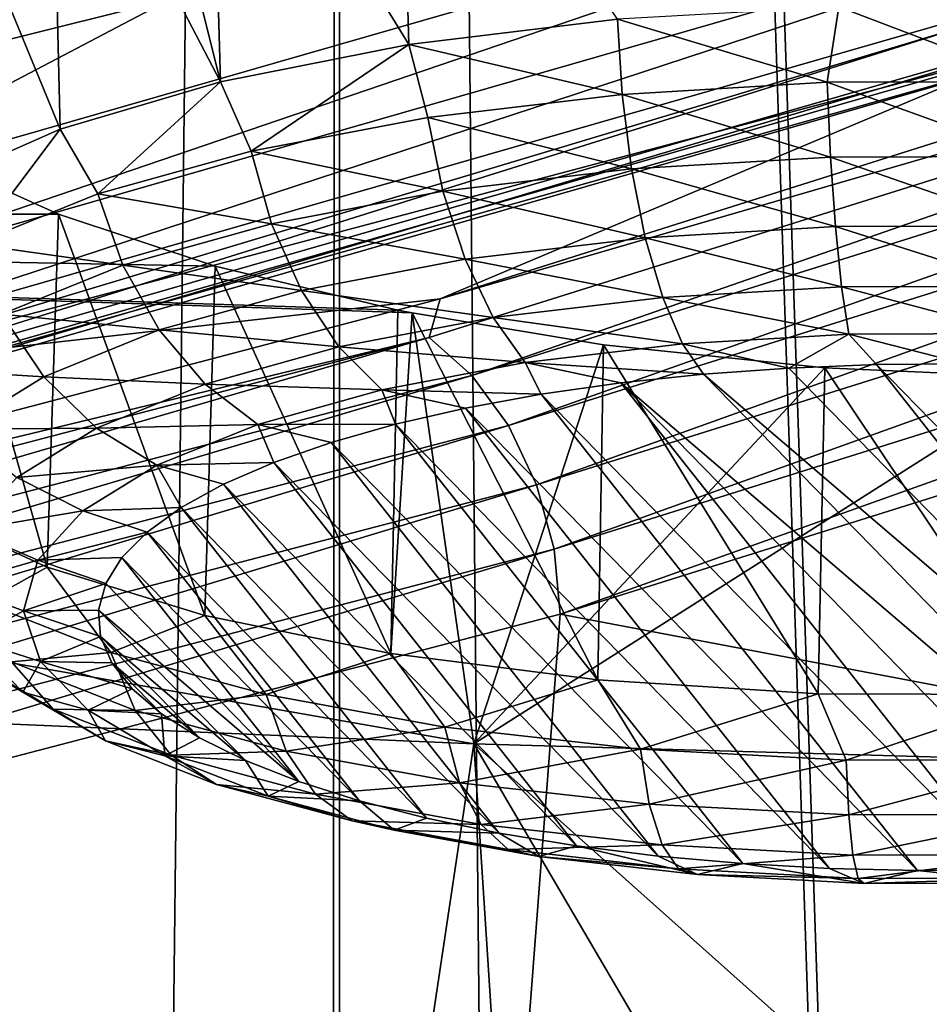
# Model space of a CAD drawing. Header units: millimetres. Extents: x -24 to 24, y 0 to 188.
# Tile 305 of 460: x 16.024 to 16.914, y 134.105 to 135.069. Entities that reach past the tile are written whole.
import ezdxf

# ---------------------------------------------------------------- set-up
doc = ezdxf.new("R2010")
doc.units = ezdxf.units.MM
doc.header["$LTSCALE"] = 58.620611
for name, color, linetype in [('168', 7, 'CONTINUOUS'), ('169', 7, 'CONTINUOUS'), ('201', 7, 'CONTINUOUS'), ('222', 7, 'CONTINUOUS'), ('223', 7, 'CONTINUOUS'), ('226', 7, 'CONTINUOUS'), ('279', 7, 'CONTINUOUS'), ('301', 7, 'CONTINUOUS'), ('302', 7, 'CONTINUOUS'), ('303', 7, 'CONTINUOUS'), ('304', 7, 'CONTINUOUS'), ('31', 7, 'CONTINUOUS')]:
    doc.layers.add(name, color=color, linetype=linetype)

msp = doc.modelspace()

# ---------------------------------------------------------------- linework, layer by layer
at = {"layer": '168', "color": 7, "linetype": 'CONTINUOUS'}
for points in [[(15.78467, 134.88597, 215.43988), (17.34064, 135.33332, 216.85869), (15.76004, 134.79432, 215.49833), (15.78467, 134.88597, 215.43988)], [(15.76004, 134.79432, 215.49833), (17.34064, 135.33332, 216.85869), (17.31359, 135.24097, 216.91492), (15.76004, 134.79432, 215.49833)], [(15.78467, 134.88597, 215.43988), (16.17161, 135.08939, 215.71924), (17.34064, 135.33332, 216.85869), (15.78467, 134.88597, 215.43988)], [(15.76004, 134.79432, 215.49833), (17.31359, 135.24097, 216.91492), (15.72073, 134.71812, 215.56954), (15.76004, 134.79432, 215.49833)], [(15.72073, 134.71812, 215.56954), (17.31359, 135.24097, 216.91492), (17.2704, 135.16366, 216.9826), (15.72073, 134.71812, 215.56954)], [(17.36953, 135.18929, 217.68435), (15.83429, 134.72767, 216.22025), (17.0688, 135.05551, 217.2188), (17.36953, 135.18929, 217.68435)], [(15.72073, 134.71812, 215.56954), (17.2704, 135.16366, 216.9826), (15.66868, 134.66116, 215.64997), (15.72073, 134.71812, 215.56954)], [(15.66868, 134.66116, 215.64997), (17.2704, 135.16366, 216.9826), (17.21322, 135.10522, 217.05835), (15.66868, 134.66116, 215.64997)], [(15.66868, 134.66116, 215.64997), (17.21322, 135.10522, 217.05835), (15.60648, 134.62626, 215.73562), (15.66868, 134.66116, 215.64997)], [(15.60648, 134.62626, 215.73562), (17.21322, 135.10522, 217.05835), (17.14488, 135.06856, 217.13841), (15.60648, 134.62626, 215.73562)], [(14.46584, 134.66345, 214.36834), (16.17161, 135.08939, 215.71924), (15.78467, 134.88597, 215.43988), (14.46584, 134.66345, 214.36834)], [(17.0688, 135.05551, 217.2188), (15.53722, 134.61517, 215.82223), (17.14488, 135.06856, 217.13841), (17.0688, 135.05551, 217.2188)], [(15.53722, 134.61517, 215.82223), (15.60648, 134.62626, 215.73562), (17.14488, 135.06856, 217.13841), (15.53722, 134.61517, 215.82223)], [(17.0688, 135.05551, 217.2188), (15.83429, 134.72767, 216.22025), (15.53722, 134.61517, 215.82223), (17.0688, 135.05551, 217.2188)]]:
    msp.add_3dface(points, dxfattribs=at)
at = {"layer": '169', "color": 7, "linetype": 'CONTINUOUS'}
for points in [[(16.17161, 135.08939, 215.71924), (14.46584, 134.66345, 214.36834), (16.16596, 144.18264, 212.72843), (16.17161, 135.08939, 215.71924)], [(16.16596, 144.18264, 212.72843), (14.46584, 134.66345, 214.36834), (15.75206, 143.5258, 212.55859), (16.16596, 144.18264, 212.72843)]]:
    msp.add_3dface(points, dxfattribs=at)
at = {"layer": '201', "color": 7, "linetype": 'CONTINUOUS'}
for points in [[(18.02222, 134.20806, 217.97898), (16.61245, 133.50903, 216.68402), (16.49541, 133.7319, 216.46878), (18.02222, 134.20806, 217.97898)], [(18.14969, 133.99646, 218.22988), (16.61245, 133.50903, 216.68402), (18.02222, 134.20806, 217.97898), (18.14969, 133.99646, 218.22988)]]:
    msp.add_3dface(points, dxfattribs=at)
at = {"layer": '222', "color": 7, "linetype": 'CONTINUOUS'}
for points in [[(18.07245, 134.96386, 217.80075), (18.02222, 134.20806, 217.97898), (16.55289, 134.48688, 216.28795), (18.07245, 134.96386, 217.80075)], [(16.55289, 134.48688, 216.28795), (16.49541, 133.7319, 216.46878), (14.89466, 134.05367, 214.91398), (16.55289, 134.48688, 216.28795)], [(18.02222, 134.20806, 217.97898), (16.49541, 133.7319, 216.46878), (16.55289, 134.48688, 216.28795), (18.02222, 134.20806, 217.97898)]]:
    msp.add_3dface(points, dxfattribs=at)
at = {"layer": '223', "color": 7, "linetype": 'CONTINUOUS'}
for points in [[(16.43563, 134.79559, 216.43569), (17.94279, 135.272, 217.94666), (17.93273, 135.23095, 217.84456), (16.43563, 134.79559, 216.43569)], [(16.42491, 134.75765, 216.34345), (16.43563, 134.79559, 216.43569), (17.93273, 135.23095, 217.84456), (16.42491, 134.75765, 216.34345)], [(16.42491, 134.75765, 216.34345), (17.93273, 135.23095, 217.84456), (16.46656, 134.72071, 216.30925), (16.42491, 134.75765, 216.34345)], [(16.46656, 134.72071, 216.30925), (17.93273, 135.23095, 217.84456), (17.97819, 135.19521, 217.81417), (16.46656, 134.72071, 216.30925)], [(16.46656, 134.72071, 216.30925), (17.97819, 135.19521, 217.81417), (16.50232, 134.67152, 216.28539), (16.46656, 134.72071, 216.30925)], [(16.50232, 134.67152, 216.28539), (17.97819, 135.19521, 217.81417), (18.01724, 135.14705, 217.79358), (16.50232, 134.67152, 216.28539)], [(16.50232, 134.67152, 216.28539), (18.01724, 135.14705, 217.79358), (16.52976, 134.61345, 216.27349), (16.50232, 134.67152, 216.28539)], [(16.52976, 134.61345, 216.27349), (18.01724, 135.14705, 217.79358), (18.0472, 135.08977, 217.78419), (16.52976, 134.61345, 216.27349)], [(16.54701, 134.55044, 216.27437), (16.52976, 134.61345, 216.27349), (18.0472, 135.08977, 217.78419), (16.54701, 134.55044, 216.27437)], [(18.06603, 135.02726, 217.78664), (16.54701, 134.55044, 216.27437), (18.0472, 135.08977, 217.78419), (18.06603, 135.02726, 217.78664)], [(18.06603, 135.02726, 217.78664), (16.55289, 134.48688, 216.28795), (16.54701, 134.55044, 216.27437), (18.06603, 135.02726, 217.78664)], [(18.07245, 134.96386, 217.80075), (16.55289, 134.48688, 216.28795), (18.06603, 135.02726, 217.78664), (18.07245, 134.96386, 217.80075)], [(14.78915, 134.36289, 215.06334), (16.43563, 134.79559, 216.43569), (16.42491, 134.75765, 216.34345), (14.78915, 134.36289, 215.06334)], [(14.77951, 134.32779, 214.9801), (14.78915, 134.36289, 215.06334), (16.42491, 134.75765, 216.34345), (14.77951, 134.32779, 214.9801)], [(14.77951, 134.32779, 214.9801), (16.42491, 134.75765, 216.34345), (14.81698, 134.28976, 214.94245), (14.77951, 134.32779, 214.9801)], [(14.81698, 134.28976, 214.94245), (16.42491, 134.75765, 216.34345), (16.46656, 134.72071, 216.30925), (14.81698, 134.28976, 214.94245)], [(14.81698, 134.28976, 214.94245), (16.46656, 134.72071, 216.30925), (14.84916, 134.23964, 214.91562), (14.81698, 134.28976, 214.94245)], [(14.84916, 134.23964, 214.91562), (16.46656, 134.72071, 216.30925), (16.50232, 134.67152, 216.28539), (14.84916, 134.23964, 214.91562)], [(14.84916, 134.23964, 214.91562), (16.50232, 134.67152, 216.28539), (14.87385, 134.18084, 214.90144), (14.84916, 134.23964, 214.91562)], [(14.87385, 134.18084, 214.90144), (16.50232, 134.67152, 216.28539), (16.52976, 134.61345, 216.27349), (14.87385, 134.18084, 214.90144)], [(14.88937, 134.11738, 214.90089), (14.87385, 134.18084, 214.90144), (16.52976, 134.61345, 216.27349), (14.88937, 134.11738, 214.90089)], [(16.54701, 134.55044, 216.27437), (14.88937, 134.11738, 214.90089), (16.52976, 134.61345, 216.27349), (16.54701, 134.55044, 216.27437)], [(16.54701, 134.55044, 216.27437), (14.89466, 134.05367, 214.91398), (14.88937, 134.11738, 214.90089), (16.54701, 134.55044, 216.27437)], [(16.55289, 134.48688, 216.28795), (14.89466, 134.05367, 214.91398), (16.54701, 134.55044, 216.27437), (16.55289, 134.48688, 216.28795)]]:
    msp.add_3dface(points, dxfattribs=at)
at = {"layer": '226', "color": 7, "linetype": 'CONTINUOUS'}
for points in [[(17.36953, 135.18929, 217.68435), (17.94279, 135.272, 217.94666), (16.43563, 134.79559, 216.43569), (17.36953, 135.18929, 217.68435)], [(15.83429, 134.72767, 216.22025), (17.36953, 135.18929, 217.68435), (16.43563, 134.79559, 216.43569), (15.83429, 134.72767, 216.22025)], [(15.83429, 134.72767, 216.22025), (16.43563, 134.79559, 216.43569), (14.78915, 134.36289, 215.06334), (15.83429, 134.72767, 216.22025)]]:
    msp.add_3dface(points, dxfattribs=at)
at = {"layer": '279', "color": 7, "linetype": 'CONTINUOUS'}
for points in [[(15.93731, 134.93479, 236.28815), (13.50599, 134.87854, 235.42188), (16.06192, 134.8784, 236.13069), (15.93731, 134.93479, 236.28815)], [(13.50599, 134.87854, 235.42188), (13.53828, 134.48505, 234.1739), (16.46859, 134.36003, 234.54771), (13.50599, 134.87854, 235.42188)], [(16.06192, 134.8784, 236.13069), (13.50599, 134.87854, 235.42188), (16.21528, 134.82777, 235.99723), (16.06192, 134.8784, 236.13069)], [(16.21528, 134.82777, 235.99723), (13.50599, 134.87854, 235.42188), (16.39419, 134.78459, 235.8917), (16.21528, 134.82777, 235.99723)], [(16.39419, 134.78459, 235.8917), (13.50599, 134.87854, 235.42188), (16.40809, 134.78179, 235.88523), (16.39419, 134.78459, 235.8917)], [(16.40809, 134.78179, 235.88523), (13.50599, 134.87854, 235.42188), (16.46859, 134.36003, 234.54771), (16.40809, 134.78179, 235.88523)], [(16.40809, 134.78179, 235.88523), (16.46859, 134.36003, 234.54771), (16.59535, 134.7506, 235.81818), (16.40809, 134.78179, 235.88523)], [(16.59535, 134.7506, 235.81818), (16.46859, 134.36003, 234.54771), (16.81211, 134.72794, 235.78155), (16.59535, 134.7506, 235.81818)], [(16.81211, 134.72794, 235.78155), (16.46859, 134.36003, 234.54771), (17.03343, 134.71831, 235.7849), (16.81211, 134.72794, 235.78155)], [(16.46859, 134.36003, 234.54771), (19.4, 134.27642, 234.57586), (17.03343, 134.71831, 235.7849), (16.46859, 134.36003, 234.54771)], [(13.53828, 134.48505, 234.1739), (13.44408, 134.09247, 232.92878), (16.40568, 133.93943, 233.21317), (13.53828, 134.48505, 234.1739)], [(16.46859, 134.36003, 234.54771), (13.53828, 134.48505, 234.1739), (16.40568, 133.93943, 233.21317), (16.46859, 134.36003, 234.54771)], [(16.46859, 134.36003, 234.54771), (16.40568, 133.93943, 233.21317), (16.49532, 133.94706, 233.25278), (16.46859, 134.36003, 234.54771)], [(19.4, 134.27642, 234.57586), (16.46859, 134.36003, 234.54771), (16.92602, 133.95152, 233.33677), (19.4, 134.27642, 234.57586)], [(16.92602, 133.95152, 233.33677), (16.46859, 134.36003, 234.54771), (16.70572, 133.95539, 233.31426), (16.92602, 133.95152, 233.33677)], [(16.70572, 133.95539, 233.31426), (16.46859, 134.36003, 234.54771), (16.49532, 133.94706, 233.25278), (16.70572, 133.95539, 233.31426)]]:
    msp.add_3dface(points, dxfattribs=at)
at = {"layer": '301', "color": 7, "linetype": 'CONTINUOUS'}
for points in [[(16.82569, 135.08164, 238.04803), (16.60921, 135.0693, 238.00887), (16.81432, 135.00764, 238.05391), (16.82569, 135.08164, 238.04803)], [(17.01887, 135.00815, 238.05555), (16.82569, 135.08164, 238.04803), (16.81432, 135.00764, 238.05391), (17.01887, 135.00815, 238.05555)], [(17.04602, 135.08105, 238.04615), (16.82569, 135.08164, 238.04803), (17.01887, 135.00815, 238.05555), (17.04602, 135.08105, 238.04615)], [(16.81432, 135.00764, 238.05391), (16.60921, 135.0693, 238.00887), (16.61358, 134.99583, 238.01646), (16.81432, 135.00764, 238.05391)], [(16.81432, 135.00764, 238.05391), (16.61358, 134.99583, 238.01646), (16.81762, 134.93449, 238.0428), (16.81432, 135.00764, 238.05391)], [(17.01887, 135.00815, 238.05555), (16.81432, 135.00764, 238.05391), (17.01612, 134.93499, 238.04439), (17.01887, 135.00815, 238.05555)], [(17.01612, 134.93499, 238.04439), (16.81432, 135.00764, 238.05391), (16.81762, 134.93449, 238.0428), (17.01612, 134.93499, 238.04439)], [(16.61358, 134.99583, 238.01646), (16.62281, 134.92303, 238.00645), (16.81762, 134.93449, 238.0428), (16.61358, 134.99583, 238.01646)], [(16.81762, 134.93449, 238.0428), (16.62281, 134.92303, 238.00645), (16.82246, 134.86636, 238.01416), (16.81762, 134.93449, 238.0428)], [(17.01612, 134.93499, 238.04439), (16.81762, 134.93449, 238.0428), (17.01209, 134.86684, 238.01568), (17.01612, 134.93499, 238.04439)], [(17.01209, 134.86684, 238.01568), (16.81762, 134.93449, 238.0428), (16.82246, 134.86636, 238.01416), (17.01209, 134.86684, 238.01568)], [(16.62281, 134.92303, 238.00645), (16.63634, 134.85541, 237.97944), (16.82246, 134.86636, 238.01416), (16.62281, 134.92303, 238.00645)], [(16.82246, 134.86636, 238.01416), (16.63634, 134.85541, 237.97944), (16.82853, 134.80739, 237.96976), (16.82246, 134.86636, 238.01416)], [(17.01209, 134.86684, 238.01568), (16.82246, 134.86636, 238.01416), (17.00703, 134.80784, 237.97119), (17.01209, 134.86684, 238.01568)], [(17.00703, 134.80784, 237.97119), (16.82246, 134.86636, 238.01416), (16.82853, 134.80739, 237.96976), (17.00703, 134.80784, 237.97119)], [(16.63634, 134.85541, 237.97944), (16.65335, 134.79709, 237.93708), (16.82853, 134.80739, 237.96976), (16.63634, 134.85541, 237.97944)], [(16.65335, 134.79709, 237.93708), (16.83548, 134.76119, 237.9123), (16.82853, 134.80739, 237.96976), (16.65335, 134.79709, 237.93708)], [(17.00123, 134.76161, 237.91363), (17.00703, 134.80784, 237.97119), (16.82853, 134.80739, 237.96976), (17.00123, 134.76161, 237.91363)], [(16.83548, 134.76119, 237.9123), (17.00123, 134.76161, 237.91363), (16.82853, 134.80739, 237.96976), (16.83548, 134.76119, 237.9123)], [(16.67281, 134.75162, 237.88195), (16.83548, 134.76119, 237.9123), (16.65335, 134.79709, 237.93708), (16.67281, 134.75162, 237.88195)], [(16.67281, 134.75162, 237.88195), (16.77699, 134.72787, 237.8367), (16.83548, 134.76119, 237.9123), (16.67281, 134.75162, 237.88195)], [(16.77699, 134.72787, 237.8367), (16.86262, 134.73121, 237.8473), (16.83548, 134.76119, 237.9123), (16.77699, 134.72787, 237.8367)], [(16.83548, 134.76119, 237.9123), (16.94903, 134.73184, 237.84931), (17.00123, 134.76161, 237.91363), (16.83548, 134.76119, 237.9123)], [(16.86262, 134.73121, 237.8473), (16.94903, 134.73184, 237.84931), (16.83548, 134.76119, 237.9123), (16.86262, 134.73121, 237.8473)], [(16.69341, 134.72189, 237.81774), (16.77699, 134.72787, 237.8367), (16.67281, 134.75162, 237.88195), (16.69341, 134.72189, 237.81774)]]:
    msp.add_3dface(points, dxfattribs=at)
at = {"layer": '302', "color": 7, "linetype": 'CONTINUOUS'}
for points in [[(17.23939, 134.25432, 236.33482), (16.86262, 134.73121, 237.8473), (16.77699, 134.72787, 237.8367), (17.23939, 134.25432, 236.33482)], [(17.31743, 134.26543, 236.37005), (16.94903, 134.73184, 237.84931), (16.86262, 134.73121, 237.8473), (17.31743, 134.26543, 236.37005)], [(17.23939, 134.25432, 236.33482), (17.31743, 134.26543, 236.37005), (16.86262, 134.73121, 237.8473), (17.23939, 134.25432, 236.33482)], [(17.15833, 134.24576, 236.30767), (16.69341, 134.72189, 237.81774), (16.61235, 134.71333, 237.79059), (17.15833, 134.24576, 236.30767)], [(17.23939, 134.25432, 236.33482), (16.77699, 134.72787, 237.8367), (16.69341, 134.72189, 237.81774), (17.23939, 134.25432, 236.33482)], [(17.15833, 134.24576, 236.30767), (17.23939, 134.25432, 236.33482), (16.69341, 134.72189, 237.81774), (17.15833, 134.24576, 236.30767)], [(16.53431, 134.70222, 237.75536), (16.98912, 134.23644, 236.27811), (16.61235, 134.71333, 237.79059), (16.53431, 134.70222, 237.75536)], [(17.07475, 134.23979, 236.28871), (17.15833, 134.24576, 236.30767), (16.61235, 134.71333, 237.79059), (17.07475, 134.23979, 236.28871)], [(16.98912, 134.23644, 236.27811), (17.07475, 134.23979, 236.28871), (16.61235, 134.71333, 237.79059), (16.98912, 134.23644, 236.27811)], [(16.46047, 134.6887, 237.71249), (16.90271, 134.23581, 236.2761), (16.53431, 134.70222, 237.75536), (16.46047, 134.6887, 237.71249)], [(16.90271, 134.23581, 236.2761), (16.98912, 134.23644, 236.27811), (16.53431, 134.70222, 237.75536), (16.90271, 134.23581, 236.2761)], [(16.3918, 134.67295, 237.66253), (16.81661, 134.2379, 236.28272), (16.46047, 134.6887, 237.71249), (16.3918, 134.67295, 237.66253)], [(16.81661, 134.2379, 236.28272), (16.90271, 134.23581, 236.2761), (16.46047, 134.6887, 237.71249), (16.81661, 134.2379, 236.28272)], [(16.32896, 134.65512, 237.60598), (16.73169, 134.24268, 236.2979), (16.3918, 134.67295, 237.66253), (16.32896, 134.65512, 237.60598)], [(16.73169, 134.24268, 236.2979), (16.81661, 134.2379, 236.28272), (16.3918, 134.67295, 237.66253), (16.73169, 134.24268, 236.2979)], [(16.27266, 134.63541, 237.54347), (16.64889, 134.25011, 236.32145), (16.32896, 134.65512, 237.60598), (16.27266, 134.63541, 237.54347)], [(16.64889, 134.25011, 236.32145), (16.73169, 134.24268, 236.2979), (16.32896, 134.65512, 237.60598), (16.64889, 134.25011, 236.32145)], [(16.22353, 134.61404, 237.47569), (16.56914, 134.2601, 236.35314), (16.27266, 134.63541, 237.54347), (16.22353, 134.61404, 237.47569)], [(16.56914, 134.2601, 236.35314), (16.64889, 134.25011, 236.32145), (16.27266, 134.63541, 237.54347), (16.56914, 134.2601, 236.35314)], [(16.1821, 134.59124, 237.40338), (16.49329, 134.27255, 236.39261), (16.22353, 134.61404, 237.47569), (16.1821, 134.59124, 237.40338)], [(16.49329, 134.27255, 236.39261), (16.56914, 134.2601, 236.35314), (16.22353, 134.61404, 237.47569), (16.49329, 134.27255, 236.39261)], [(16.14882, 134.56726, 237.32734), (16.42219, 134.28731, 236.43942), (16.1821, 134.59124, 237.40338), (16.14882, 134.56726, 237.32734)], [(16.42219, 134.28731, 236.43942), (16.49329, 134.27255, 236.39261), (16.1821, 134.59124, 237.40338), (16.42219, 134.28731, 236.43942)], [(16.12407, 134.54237, 237.24839), (16.35662, 134.30422, 236.49307), (16.14882, 134.56726, 237.32734), (16.12407, 134.54237, 237.24839)], [(16.35662, 134.30422, 236.49307), (16.42219, 134.28731, 236.43942), (16.14882, 134.56726, 237.32734), (16.35662, 134.30422, 236.49307)], [(16.1081, 134.51684, 237.1674), (16.29727, 134.32311, 236.55297), (16.12407, 134.54237, 237.24839), (16.1081, 134.51684, 237.1674)], [(16.29727, 134.32311, 236.55297), (16.35662, 134.30422, 236.49307), (16.12407, 134.54237, 237.24839), (16.29727, 134.32311, 236.55297)], [(16.10111, 134.49094, 237.08528), (16.29727, 134.32311, 236.55297), (16.1081, 134.51684, 237.1674), (16.10111, 134.49094, 237.08528)], [(16.24483, 134.34375, 236.61845), (16.29727, 134.32311, 236.55297), (16.10111, 134.49094, 237.08528), (16.24483, 134.34375, 236.61845)], [(16.10316, 134.46497, 237.0029), (16.24483, 134.34375, 236.61845), (16.10111, 134.49094, 237.08528), (16.10316, 134.46497, 237.0029)], [(16.19986, 134.36594, 236.68881), (16.24483, 134.34375, 236.61845), (16.10316, 134.46497, 237.0029), (16.19986, 134.36594, 236.68881)], [(16.11423, 134.4392, 236.92117), (16.19986, 134.36594, 236.68881), (16.10316, 134.46497, 237.0029), (16.11423, 134.4392, 236.92117)], [(16.16284, 134.38942, 236.76327), (16.19986, 134.36594, 236.68881), (16.11423, 134.4392, 236.92117), (16.16284, 134.38942, 236.76327)], [(16.13419, 134.41392, 236.841), (16.16284, 134.38942, 236.76327), (16.11423, 134.4392, 236.92117), (16.13419, 134.41392, 236.841)]]:
    msp.add_3dface(points, dxfattribs=at)
at = {"layer": '303', "color": 7, "linetype": 'CONTINUOUS'}
for points in [[(16.61358, 134.99583, 238.01646), (16.60921, 135.0693, 238.00887), (16.40491, 135.04449, 237.93019), (16.61358, 134.99583, 238.01646)], [(16.40491, 135.04449, 237.93019), (16.22062, 135.00817, 237.81501), (16.25046, 134.94031, 237.84037), (16.40491, 135.04449, 237.93019)], [(16.42346, 134.97313, 237.94446), (16.40491, 135.04449, 237.93019), (16.25046, 134.94031, 237.84037), (16.42346, 134.97313, 237.94446)], [(16.61358, 134.99583, 238.01646), (16.40491, 135.04449, 237.93019), (16.42346, 134.97313, 237.94446), (16.61358, 134.99583, 238.01646)], [(16.22062, 135.00817, 237.81501), (16.06344, 134.96174, 237.66776), (16.10046, 134.89849, 237.70773), (16.22062, 135.00817, 237.81501)], [(16.25046, 134.94031, 237.84037), (16.22062, 135.00817, 237.81501), (16.10046, 134.89849, 237.70773), (16.25046, 134.94031, 237.84037)], [(16.62281, 134.92303, 238.00645), (16.61358, 134.99583, 238.01646), (16.42346, 134.97313, 237.94446), (16.62281, 134.92303, 238.00645)], [(16.42346, 134.97313, 237.94446), (16.25046, 134.94031, 237.84037), (16.43831, 134.901, 237.93658), (16.42346, 134.97313, 237.94446)], [(16.62281, 134.92303, 238.00645), (16.42346, 134.97313, 237.94446), (16.43831, 134.901, 237.93658), (16.62281, 134.92303, 238.00645)], [(16.06344, 134.96174, 237.66776), (15.93939, 134.90698, 237.49408), (15.97856, 134.84909, 237.55107), (16.06344, 134.96174, 237.66776)], [(16.10046, 134.89849, 237.70773), (16.06344, 134.96174, 237.66776), (15.97856, 134.84909, 237.55107), (16.10046, 134.89849, 237.70773)], [(16.25046, 134.94031, 237.84037), (16.10046, 134.89849, 237.70773), (16.27042, 134.86915, 237.83556), (16.25046, 134.94031, 237.84037)], [(16.43831, 134.901, 237.93658), (16.25046, 134.94031, 237.84037), (16.27042, 134.86915, 237.83556), (16.43831, 134.901, 237.93658)], [(16.63634, 134.85541, 237.97944), (16.62281, 134.92303, 238.00645), (16.43831, 134.901, 237.93658), (16.63634, 134.85541, 237.97944)], [(16.10046, 134.89849, 237.70773), (15.97856, 134.84909, 237.55107), (16.12485, 134.82857, 237.70685), (16.10046, 134.89849, 237.70773)], [(16.27042, 134.86915, 237.83556), (16.10046, 134.89849, 237.70773), (16.12485, 134.82857, 237.70685), (16.27042, 134.86915, 237.83556)], [(16.43831, 134.901, 237.93658), (16.27042, 134.86915, 237.83556), (16.46009, 134.83436, 237.91269), (16.43831, 134.901, 237.93658)], [(16.63634, 134.85541, 237.97944), (16.43831, 134.901, 237.93658), (16.46009, 134.83436, 237.91269), (16.63634, 134.85541, 237.97944)], [(16.27042, 134.86915, 237.83556), (16.12485, 134.82857, 237.70685), (16.29969, 134.80394, 237.81619), (16.27042, 134.86915, 237.83556)], [(16.46009, 134.83436, 237.91269), (16.27042, 134.86915, 237.83556), (16.29969, 134.80394, 237.81619), (16.46009, 134.83436, 237.91269)], [(16.65335, 134.79709, 237.93708), (16.63634, 134.85541, 237.97944), (16.46009, 134.83436, 237.91269), (16.65335, 134.79709, 237.93708)], [(16.12485, 134.82857, 237.70685), (15.97856, 134.84909, 237.55107), (16.00656, 134.78063, 237.55482), (16.12485, 134.82857, 237.70685)], [(16.12485, 134.82857, 237.70685), (16.00656, 134.78063, 237.55482), (16.16062, 134.76516, 237.69322), (16.12485, 134.82857, 237.70685)], [(16.29969, 134.80394, 237.81619), (16.12485, 134.82857, 237.70685), (16.16062, 134.76516, 237.69322), (16.29969, 134.80394, 237.81619)], [(16.46009, 134.83436, 237.91269), (16.29969, 134.80394, 237.81619), (16.48746, 134.77728, 237.87425), (16.46009, 134.83436, 237.91269)], [(16.65335, 134.79709, 237.93708), (16.46009, 134.83436, 237.91269), (16.48746, 134.77728, 237.87425), (16.65335, 134.79709, 237.93708)], [(16.29969, 134.80394, 237.81619), (16.16062, 134.76516, 237.69322), (16.33649, 134.74864, 237.78342), (16.29969, 134.80394, 237.81619)], [(16.48746, 134.77728, 237.87425), (16.29969, 134.80394, 237.81619), (16.33649, 134.74864, 237.78342), (16.48746, 134.77728, 237.87425)], [(16.67281, 134.75162, 237.88195), (16.65335, 134.79709, 237.93708), (16.48746, 134.77728, 237.87425), (16.67281, 134.75162, 237.88195)], [(16.00656, 134.78063, 237.55482), (15.91957, 134.72697, 237.38464), (16.04761, 134.71937, 237.54798), (16.00656, 134.78063, 237.55482)], [(16.16062, 134.76516, 237.69322), (16.00656, 134.78063, 237.55482), (16.04761, 134.71937, 237.54798), (16.16062, 134.76516, 237.69322)], [(16.51875, 134.73323, 237.8236), (16.48746, 134.77728, 237.87425), (16.33649, 134.74864, 237.78342), (16.51875, 134.73323, 237.8236)], [(16.51875, 134.73323, 237.8236), (16.67281, 134.75162, 237.88195), (16.48746, 134.77728, 237.87425), (16.51875, 134.73323, 237.8236)], [(16.16062, 134.76516, 237.69322), (16.04761, 134.71937, 237.54798), (16.20559, 134.71215, 237.66768), (16.16062, 134.76516, 237.69322)], [(16.33649, 134.74864, 237.78342), (16.16062, 134.76516, 237.69322), (16.20559, 134.71215, 237.66768), (16.33649, 134.74864, 237.78342)], [(16.37856, 134.70663, 237.73926), (16.33649, 134.74864, 237.78342), (16.20559, 134.71215, 237.66768), (16.37856, 134.70663, 237.73926)], [(16.37856, 134.70663, 237.73926), (16.51875, 134.73323, 237.8236), (16.33649, 134.74864, 237.78342), (16.37856, 134.70663, 237.73926)], [(16.69341, 134.72189, 237.81774), (16.67281, 134.75162, 237.88195), (16.51875, 134.73323, 237.8236), (16.69341, 134.72189, 237.81774)], [(16.37856, 134.70663, 237.73926), (16.53431, 134.70222, 237.75536), (16.51875, 134.73323, 237.8236), (16.37856, 134.70663, 237.73926)], [(16.61235, 134.71333, 237.79059), (16.69341, 134.72189, 237.81774), (16.51875, 134.73323, 237.8236), (16.61235, 134.71333, 237.79059)], [(16.53431, 134.70222, 237.75536), (16.61235, 134.71333, 237.79059), (16.51875, 134.73323, 237.8236), (16.53431, 134.70222, 237.75536)], [(16.04761, 134.71937, 237.54798), (15.91957, 134.72697, 237.38464), (15.96451, 134.66811, 237.3854), (16.04761, 134.71937, 237.54798)], [(16.04761, 134.71937, 237.54798), (15.96451, 134.66811, 237.3854), (16.09922, 134.66904, 237.53097), (16.04761, 134.71937, 237.54798)], [(16.20559, 134.71215, 237.66768), (16.04761, 134.71937, 237.54798), (16.09922, 134.66904, 237.53097), (16.20559, 134.71215, 237.66768)], [(16.25701, 134.67274, 237.63178), (16.20559, 134.71215, 237.66768), (16.09922, 134.66904, 237.53097), (16.25701, 134.67274, 237.63178)], [(16.25701, 134.67274, 237.63178), (16.37856, 134.70663, 237.73926), (16.20559, 134.71215, 237.66768), (16.25701, 134.67274, 237.63178)], [(16.25701, 134.67274, 237.63178), (16.3918, 134.67295, 237.66253), (16.37856, 134.70663, 237.73926), (16.25701, 134.67274, 237.63178)], [(16.3918, 134.67295, 237.66253), (16.46047, 134.6887, 237.71249), (16.37856, 134.70663, 237.73926), (16.3918, 134.67295, 237.66253)], [(16.46047, 134.6887, 237.71249), (16.53431, 134.70222, 237.75536), (16.37856, 134.70663, 237.73926), (16.46047, 134.6887, 237.71249)], [(16.15823, 134.63272, 237.50482), (16.25701, 134.67274, 237.63178), (16.09922, 134.66904, 237.53097), (16.15823, 134.63272, 237.50482)], [(16.15823, 134.63272, 237.50482), (16.27266, 134.63541, 237.54347), (16.25701, 134.67274, 237.63178), (16.15823, 134.63272, 237.50482)], [(16.32896, 134.65512, 237.60598), (16.3918, 134.67295, 237.66253), (16.25701, 134.67274, 237.63178), (16.32896, 134.65512, 237.60598)], [(16.27266, 134.63541, 237.54347), (16.32896, 134.65512, 237.60598), (16.25701, 134.67274, 237.63178), (16.27266, 134.63541, 237.54347)], [(16.09922, 134.66904, 237.53097), (15.96451, 134.66811, 237.3854), (16.021, 134.62079, 237.37794), (16.09922, 134.66904, 237.53097)], [(16.15823, 134.63272, 237.50482), (16.09922, 134.66904, 237.53097), (16.021, 134.62079, 237.37794), (16.15823, 134.63272, 237.50482)], [(16.08559, 134.58791, 237.36273), (16.15823, 134.63272, 237.50482), (16.021, 134.62079, 237.37794), (16.08559, 134.58791, 237.36273)], [(16.08559, 134.58791, 237.36273), (16.1821, 134.59124, 237.40338), (16.15823, 134.63272, 237.50482), (16.08559, 134.58791, 237.36273)], [(16.22353, 134.61404, 237.47569), (16.27266, 134.63541, 237.54347), (16.15823, 134.63272, 237.50482), (16.22353, 134.61404, 237.47569)], [(16.1821, 134.59124, 237.40338), (16.22353, 134.61404, 237.47569), (16.15823, 134.63272, 237.50482), (16.1821, 134.59124, 237.40338)], [(16.08559, 134.58791, 237.36273), (16.021, 134.62079, 237.37794), (15.9736, 134.56905, 237.21382), (16.08559, 134.58791, 237.36273)], [(15.92994, 134.58835, 236.48351), (16.05071, 134.53293, 236.30775), (15.98836, 134.49816, 236.43805), (15.92994, 134.58835, 236.48351)], [(16.04157, 134.53986, 237.21032), (16.08559, 134.58791, 237.36273), (15.9736, 134.56905, 237.21382), (16.04157, 134.53986, 237.21032)], [(16.04157, 134.53986, 237.21032), (16.14882, 134.56726, 237.32734), (16.08559, 134.58791, 237.36273), (16.04157, 134.53986, 237.21032)], [(16.14882, 134.56726, 237.32734), (16.1821, 134.59124, 237.40338), (16.08559, 134.58791, 237.36273), (16.14882, 134.56726, 237.32734)], [(16.04157, 134.53986, 237.21032), (15.9736, 134.56905, 237.21382), (15.95862, 134.51556, 237.04418), (16.04157, 134.53986, 237.21032)], [(16.12407, 134.54237, 237.24839), (16.14882, 134.56726, 237.32734), (16.04157, 134.53986, 237.21032), (16.12407, 134.54237, 237.24839)], [(16.02767, 134.49019, 237.05279), (16.04157, 134.53986, 237.21032), (15.95862, 134.51556, 237.04418), (16.02767, 134.49019, 237.05279)], [(16.02767, 134.49019, 237.05279), (16.1081, 134.51684, 237.1674), (16.04157, 134.53986, 237.21032), (16.02767, 134.49019, 237.05279)], [(16.1081, 134.51684, 237.1674), (16.12407, 134.54237, 237.24839), (16.04157, 134.53986, 237.21032), (16.1081, 134.51684, 237.1674)], [(15.98836, 134.49816, 236.43805), (16.05071, 134.53293, 236.30775), (16.113, 134.44939, 236.28337), (15.98836, 134.49816, 236.43805)], [(16.05071, 134.53293, 236.30775), (16.20511, 134.48567, 236.15784), (16.113, 134.44939, 236.28337), (16.05071, 134.53293, 236.30775)], [(16.02767, 134.49019, 237.05279), (15.95862, 134.51556, 237.04418), (15.97658, 134.46216, 236.87481), (16.02767, 134.49019, 237.05279)], [(16.10111, 134.49094, 237.08528), (16.1081, 134.51684, 237.1674), (16.02767, 134.49019, 237.05279), (16.10111, 134.49094, 237.08528)], [(15.98836, 134.49816, 236.43805), (16.113, 134.44939, 236.28337), (16.01607, 134.44007, 236.4747), (15.98836, 134.49816, 236.43805)], [(16.04435, 134.4406, 236.8955), (16.02767, 134.49019, 237.05279), (15.97658, 134.46216, 236.87481), (16.04435, 134.4406, 236.8955)], [(16.10316, 134.46497, 237.0029), (16.10111, 134.49094, 237.08528), (16.02767, 134.49019, 237.05279), (16.10316, 134.46497, 237.0029)], [(16.04435, 134.4406, 236.8955), (16.10316, 134.46497, 237.0029), (16.02767, 134.49019, 237.05279), (16.04435, 134.4406, 236.8955)], [(16.113, 134.44939, 236.28337), (16.20511, 134.48567, 236.15784), (16.26532, 134.40833, 236.15315), (16.113, 134.44939, 236.28337)], [(16.20511, 134.48567, 236.15784), (16.38721, 134.44837, 236.03954), (16.26532, 134.40833, 236.15315), (16.20511, 134.48567, 236.15784)], [(15.97658, 134.46216, 236.87481), (15.97075, 134.44485, 236.67732), (16.02687, 134.41065, 236.71146), (15.97658, 134.46216, 236.87481)], [(16.04435, 134.4406, 236.8955), (15.97658, 134.46216, 236.87481), (16.02687, 134.41065, 236.71146), (16.04435, 134.4406, 236.8955)], [(16.11423, 134.4392, 236.92117), (16.10316, 134.46497, 237.0029), (16.04435, 134.4406, 236.8955), (16.11423, 134.4392, 236.92117)], [(15.97075, 134.44485, 236.67732), (16.01607, 134.44007, 236.4747), (16.0567, 134.39402, 236.5161), (15.97075, 134.44485, 236.67732)], [(15.97075, 134.44485, 236.67732), (16.0567, 134.39402, 236.5161), (16.02687, 134.41065, 236.71146), (15.97075, 134.44485, 236.67732)], [(16.01607, 134.44007, 236.4747), (16.113, 134.44939, 236.28337), (16.13703, 134.39274, 236.32458), (16.01607, 134.44007, 236.4747)], [(16.01607, 134.44007, 236.4747), (16.13703, 134.39274, 236.32458), (16.0567, 134.39402, 236.5161), (16.01607, 134.44007, 236.4747)], [(16.09104, 134.39277, 236.74382), (16.04435, 134.4406, 236.8955), (16.02687, 134.41065, 236.71146), (16.09104, 134.39277, 236.74382)], [(16.13419, 134.41392, 236.841), (16.11423, 134.4392, 236.92117), (16.04435, 134.4406, 236.8955), (16.13419, 134.41392, 236.841)], [(16.09104, 134.39277, 236.74382), (16.13419, 134.41392, 236.841), (16.04435, 134.4406, 236.8955), (16.09104, 134.39277, 236.74382)], [(16.113, 134.44939, 236.28337), (16.26532, 134.40833, 236.15315), (16.13703, 134.39274, 236.32458), (16.113, 134.44939, 236.28337)], [(16.26532, 134.40833, 236.15315), (16.38721, 134.44837, 236.03954), (16.44013, 134.37639, 236.05185), (16.26532, 134.40833, 236.15315)], [(16.38721, 134.44837, 236.03954), (16.59002, 134.42247, 235.95739), (16.44013, 134.37639, 236.05185), (16.38721, 134.44837, 236.03954)], [(16.44013, 134.37639, 236.05185), (16.59002, 134.42247, 235.95739), (16.63149, 134.35465, 235.98291), (16.44013, 134.37639, 236.05185)], [(16.59002, 134.42247, 235.95739), (16.80572, 134.40896, 235.91456), (16.63149, 134.35465, 235.98291), (16.59002, 134.42247, 235.95739)], [(16.16284, 134.38942, 236.76327), (16.13419, 134.41392, 236.841), (16.09104, 134.39277, 236.74382), (16.16284, 134.38942, 236.76327)], [(16.09104, 134.39277, 236.74382), (16.02687, 134.41065, 236.71146), (16.10777, 134.36281, 236.55972), (16.09104, 134.39277, 236.74382)], [(16.02687, 134.41065, 236.71146), (16.0567, 134.39402, 236.5161), (16.10777, 134.36281, 236.55972), (16.02687, 134.41065, 236.71146)], [(16.13703, 134.39274, 236.32458), (16.26532, 134.40833, 236.15315), (16.28485, 134.3529, 236.19822), (16.13703, 134.39274, 236.32458)], [(16.26532, 134.40833, 236.15315), (16.44013, 134.37639, 236.05185), (16.28485, 134.3529, 236.19822), (16.26532, 134.40833, 236.15315)], [(16.63149, 134.35465, 235.98291), (16.80572, 134.40896, 235.91456), (16.83287, 134.34386, 235.94867), (16.63149, 134.35465, 235.98291)], [(16.80572, 134.40896, 235.91456), (17.02605, 134.40837, 235.91268), (16.83287, 134.34386, 235.94867), (16.80572, 134.40896, 235.91456)], [(16.83287, 134.34386, 235.94867), (17.02605, 134.40837, 235.91268), (17.03741, 134.34437, 235.95031), (16.83287, 134.34386, 235.94867)], [(16.0567, 134.39402, 236.5161), (16.13703, 134.39274, 236.32458), (16.17226, 134.3488, 236.37268), (16.0567, 134.39402, 236.5161)], [(16.0567, 134.39402, 236.5161), (16.17226, 134.3488, 236.37268), (16.10777, 134.36281, 236.55972), (16.0567, 134.39402, 236.5161)], [(16.16617, 134.34834, 236.60291), (16.16284, 134.38942, 236.76327), (16.09104, 134.39277, 236.74382), (16.16617, 134.34834, 236.60291)], [(16.16617, 134.34834, 236.60291), (16.09104, 134.39277, 236.74382), (16.10777, 134.36281, 236.55972), (16.16617, 134.34834, 236.60291)], [(16.13703, 134.39274, 236.32458), (16.28485, 134.3529, 236.19822), (16.17226, 134.3488, 236.37268), (16.13703, 134.39274, 236.32458)], [(16.19986, 134.36594, 236.68881), (16.16284, 134.38942, 236.76327), (16.16617, 134.34834, 236.60291), (16.19986, 134.36594, 236.68881)], [(16.28485, 134.3529, 236.19822), (16.44013, 134.37639, 236.05185), (16.45449, 134.3219, 236.09991), (16.28485, 134.3529, 236.19822)], [(16.44013, 134.37639, 236.05185), (16.63149, 134.35465, 235.98291), (16.45449, 134.3219, 236.09991), (16.44013, 134.37639, 236.05185)], [(16.16617, 134.34834, 236.60291), (16.10777, 134.36281, 236.55972), (16.21654, 134.32025, 236.42473), (16.16617, 134.34834, 236.60291)], [(16.10777, 134.36281, 236.55972), (16.17226, 134.3488, 236.37268), (16.21654, 134.32025, 236.42473), (16.10777, 134.36281, 236.55972)], [(16.24483, 134.34375, 236.61845), (16.19986, 134.36594, 236.68881), (16.16617, 134.34834, 236.60291), (16.24483, 134.34375, 236.61845)], [(16.45449, 134.3219, 236.09991), (16.63149, 134.35465, 235.98291), (16.64019, 134.3008, 236.03301), (16.45449, 134.3219, 236.09991)], [(16.63149, 134.35465, 235.98291), (16.83287, 134.34386, 235.94867), (16.64019, 134.3008, 236.03301), (16.63149, 134.35465, 235.98291)], [(16.26717, 134.30882, 236.47756), (16.24483, 134.34375, 236.61845), (16.16617, 134.34834, 236.60291), (16.26717, 134.30882, 236.47756)], [(16.26717, 134.30882, 236.47756), (16.16617, 134.34834, 236.60291), (16.21654, 134.32025, 236.42473), (16.26717, 134.30882, 236.47756)], [(16.17226, 134.3488, 236.37268), (16.28485, 134.3529, 236.19822), (16.31347, 134.31074, 236.25196), (16.17226, 134.3488, 236.37268)], [(16.17226, 134.3488, 236.37268), (16.31347, 134.31074, 236.25196), (16.21654, 134.32025, 236.42473), (16.17226, 134.3488, 236.37268)], [(16.29727, 134.32311, 236.55297), (16.24483, 134.34375, 236.61845), (16.26717, 134.30882, 236.47756), (16.29727, 134.32311, 236.55297)], [(16.28485, 134.3529, 236.19822), (16.45449, 134.3219, 236.09991), (16.31347, 134.31074, 236.25196), (16.28485, 134.3529, 236.19822)], [(16.64019, 134.3008, 236.03301), (16.83287, 134.34386, 235.94867), (16.83562, 134.29033, 235.99978), (16.64019, 134.3008, 236.03301)], [(16.83287, 134.34386, 235.94867), (17.03741, 134.34437, 235.95031), (16.83562, 134.29033, 235.99978), (16.83287, 134.34386, 235.94867)], [(16.83562, 134.29033, 235.99978), (17.03741, 134.34437, 235.95031), (17.03412, 134.29083, 236.00137), (16.83562, 134.29033, 235.99978)], [(16.26717, 134.30882, 236.47756), (16.21654, 134.32025, 236.42473), (16.34945, 134.28442, 236.3111), (16.26717, 134.30882, 236.47756)], [(16.21654, 134.32025, 236.42473), (16.31347, 134.31074, 236.25196), (16.34945, 134.28442, 236.3111), (16.21654, 134.32025, 236.42473)], [(16.35662, 134.30422, 236.49307), (16.29727, 134.32311, 236.55297), (16.26717, 134.30882, 236.47756), (16.35662, 134.30422, 236.49307)], [(16.31347, 134.31074, 236.25196), (16.45449, 134.3219, 236.09991), (16.47554, 134.28112, 236.15804), (16.31347, 134.31074, 236.25196)], [(16.45449, 134.3219, 236.09991), (16.64019, 134.3008, 236.03301), (16.47554, 134.28112, 236.15804), (16.45449, 134.3219, 236.09991)], [(16.3906, 134.27555, 236.37204), (16.35662, 134.30422, 236.49307), (16.26717, 134.30882, 236.47756), (16.3906, 134.27555, 236.37204)], [(16.3906, 134.27555, 236.37204), (16.26717, 134.30882, 236.47756), (16.34945, 134.28442, 236.3111), (16.3906, 134.27555, 236.37204)], [(16.31347, 134.31074, 236.25196), (16.47554, 134.28112, 236.15804), (16.34945, 134.28442, 236.3111), (16.31347, 134.31074, 236.25196)], [(16.42219, 134.28731, 236.43942), (16.35662, 134.30422, 236.49307), (16.3906, 134.27555, 236.37204), (16.42219, 134.28731, 236.43942)], [(16.47554, 134.28112, 236.15804), (16.64019, 134.3008, 236.03301), (16.65295, 134.26097, 236.09413), (16.47554, 134.28112, 236.15804)], [(16.64019, 134.3008, 236.03301), (16.83562, 134.29033, 235.99978), (16.65295, 134.26097, 236.09413), (16.64019, 134.3008, 236.03301)], [(16.49329, 134.27255, 236.39261), (16.42219, 134.28731, 236.43942), (16.3906, 134.27555, 236.37204), (16.49329, 134.27255, 236.39261)], [(16.65295, 134.26097, 236.09413), (16.83562, 134.29033, 235.99978), (16.83965, 134.25096, 236.06239), (16.65295, 134.26097, 236.09413)], [(16.83562, 134.29033, 235.99978), (17.03412, 134.29083, 236.00137), (16.83965, 134.25096, 236.06239), (16.83562, 134.29033, 235.99978)], [(16.83965, 134.25096, 236.06239), (17.03412, 134.29083, 236.00137), (17.02928, 134.25144, 236.06391), (16.83965, 134.25096, 236.06239)], [(16.3906, 134.27555, 236.37204), (16.34945, 134.28442, 236.3111), (16.502, 134.25655, 236.2227), (16.3906, 134.27555, 236.37204)], [(16.34945, 134.28442, 236.3111), (16.47554, 134.28112, 236.15804), (16.502, 134.25655, 236.2227), (16.34945, 134.28442, 236.3111)], [(16.47554, 134.28112, 236.15804), (16.65295, 134.26097, 236.09413), (16.502, 134.25655, 236.2227), (16.47554, 134.28112, 236.15804)], [(16.53226, 134.24967, 236.28995), (16.49329, 134.27255, 236.39261), (16.3906, 134.27555, 236.37204), (16.53226, 134.24967, 236.28995)], [(16.53226, 134.24967, 236.28995), (16.3906, 134.27555, 236.37204), (16.502, 134.25655, 236.2227), (16.53226, 134.24967, 236.28995)], [(16.56914, 134.2601, 236.35314), (16.49329, 134.27255, 236.39261), (16.53226, 134.24967, 236.28995), (16.56914, 134.2601, 236.35314)], [(16.502, 134.25655, 236.2227), (16.65295, 134.26097, 236.09413), (16.66898, 134.23758, 236.16254), (16.502, 134.25655, 236.2227)], [(16.68732, 134.23205, 236.23408), (16.56914, 134.2601, 236.35314), (16.53226, 134.24967, 236.28995), (16.68732, 134.23205, 236.23408)], [(16.64889, 134.25011, 236.32145), (16.56914, 134.2601, 236.35314), (16.68732, 134.23205, 236.23408), (16.64889, 134.25011, 236.32145)], [(16.65295, 134.26097, 236.09413), (16.83965, 134.25096, 236.06239), (16.66898, 134.23758, 236.16254), (16.65295, 134.26097, 236.09413)], [(16.53226, 134.24967, 236.28995), (16.502, 134.25655, 236.2227), (16.66898, 134.23758, 236.16254), (16.53226, 134.24967, 236.28995)], [(16.68732, 134.23205, 236.23408), (16.53226, 134.24967, 236.28995), (16.66898, 134.23758, 236.16254), (16.68732, 134.23205, 236.23408)], [(16.73169, 134.24268, 236.2979), (16.64889, 134.25011, 236.32145), (16.68732, 134.23205, 236.23408), (16.73169, 134.24268, 236.2979)], [(16.66898, 134.23758, 236.16254), (16.83965, 134.25096, 236.06239), (16.84471, 134.22816, 236.13267), (16.66898, 134.23758, 236.16254)], [(16.83965, 134.25096, 236.06239), (17.02928, 134.25144, 236.06391), (16.84471, 134.22816, 236.13267), (16.83965, 134.25096, 236.06239)], [(16.84471, 134.22816, 236.13267), (17.02928, 134.25144, 236.06391), (17.02321, 134.22861, 236.1341), (16.84471, 134.22816, 236.13267)], [(16.68732, 134.23205, 236.23408), (16.66898, 134.23758, 236.16254), (16.84471, 134.22816, 236.13267), (16.68732, 134.23205, 236.23408)], [(16.85051, 134.22331, 236.20634), (16.73169, 134.24268, 236.2979), (16.68732, 134.23205, 236.23408), (16.85051, 134.22331, 236.20634)], [(16.81661, 134.2379, 236.28272), (16.73169, 134.24268, 236.2979), (16.85051, 134.22331, 236.20634), (16.81661, 134.2379, 236.28272)], [(16.90271, 134.23581, 236.2761), (16.81661, 134.2379, 236.28272), (16.85051, 134.22331, 236.20634), (16.90271, 134.23581, 236.2761)], [(16.85051, 134.22331, 236.20634), (16.68732, 134.23205, 236.23408), (16.84471, 134.22816, 236.13267), (16.85051, 134.22331, 236.20634)], [(16.85051, 134.22331, 236.20634), (16.84471, 134.22816, 236.13267), (17.02321, 134.22861, 236.1341), (16.85051, 134.22331, 236.20634)], [(17.01626, 134.22373, 236.20767), (16.90271, 134.23581, 236.2761), (16.85051, 134.22331, 236.20634), (17.01626, 134.22373, 236.20767)], [(17.01626, 134.22373, 236.20767), (16.85051, 134.22331, 236.20634), (17.02321, 134.22861, 236.1341), (17.01626, 134.22373, 236.20767)], [(16.98912, 134.23644, 236.27811), (16.90271, 134.23581, 236.2761), (17.01626, 134.22373, 236.20767), (16.98912, 134.23644, 236.27811)]]:
    msp.add_3dface(points, dxfattribs=at)
at = {"layer": '304', "color": 7, "linetype": 'CONTINUOUS'}
for points in [[(16.39515, 135.3865, 237.85316), (16.2105, 135.36109, 237.7375), (16.40491, 135.04449, 237.93019), (16.39515, 135.3865, 237.85316)], [(16.60921, 135.0693, 238.00887), (16.39515, 135.3865, 237.85316), (16.40491, 135.04449, 237.93019), (16.60921, 135.0693, 238.00887)], [(16.2105, 135.36109, 237.7375), (16.13582, 135.34636, 237.67539), (16.22062, 135.00817, 237.81501), (16.2105, 135.36109, 237.7375)], [(16.2105, 135.36109, 237.7375), (16.22062, 135.00817, 237.81501), (16.40491, 135.04449, 237.93019), (16.2105, 135.36109, 237.7375)], [(16.13582, 135.34636, 237.67539), (16.0548, 135.3264, 237.59441), (16.22062, 135.00817, 237.81501), (16.13582, 135.34636, 237.67539)], [(16.0548, 135.3264, 237.59441), (15.93076, 135.28373, 237.42958), (16.06344, 134.96174, 237.66776), (16.0548, 135.3264, 237.59441)], [(16.0548, 135.3264, 237.59441), (16.06344, 134.96174, 237.66776), (16.22062, 135.00817, 237.81501), (16.0548, 135.3264, 237.59441)], [(15.93076, 135.28373, 237.42958), (15.93939, 134.90698, 237.49408), (16.06344, 134.96174, 237.66776), (15.93076, 135.28373, 237.42958)], [(15.93731, 134.93479, 236.28815), (16.05071, 134.53293, 236.30775), (15.92994, 134.58835, 236.48351), (15.93731, 134.93479, 236.28815)], [(15.93731, 134.93479, 236.28815), (16.06192, 134.8784, 236.13069), (16.05071, 134.53293, 236.30775), (15.93731, 134.93479, 236.28815)], [(16.06192, 134.8784, 236.13069), (16.20511, 134.48567, 236.15784), (16.05071, 134.53293, 236.30775), (16.06192, 134.8784, 236.13069)], [(16.06192, 134.8784, 236.13069), (16.21528, 134.82777, 235.99723), (16.20511, 134.48567, 236.15784), (16.06192, 134.8784, 236.13069)], [(16.21528, 134.82777, 235.99723), (16.38721, 134.44837, 236.03954), (16.20511, 134.48567, 236.15784), (16.21528, 134.82777, 235.99723)], [(16.21528, 134.82777, 235.99723), (16.39419, 134.78459, 235.8917), (16.38721, 134.44837, 236.03954), (16.21528, 134.82777, 235.99723)], [(16.39419, 134.78459, 235.8917), (16.40809, 134.78179, 235.88523), (16.38721, 134.44837, 236.03954), (16.39419, 134.78459, 235.8917)], [(16.40809, 134.78179, 235.88523), (16.59002, 134.42247, 235.95739), (16.38721, 134.44837, 236.03954), (16.40809, 134.78179, 235.88523)], [(16.40809, 134.78179, 235.88523), (16.59535, 134.7506, 235.81818), (16.59002, 134.42247, 235.95739), (16.40809, 134.78179, 235.88523)], [(16.59535, 134.7506, 235.81818), (16.80572, 134.40896, 235.91456), (16.59002, 134.42247, 235.95739), (16.59535, 134.7506, 235.81818)], [(16.59535, 134.7506, 235.81818), (16.81211, 134.72794, 235.78155), (16.80572, 134.40896, 235.91456), (16.59535, 134.7506, 235.81818)], [(16.81211, 134.72794, 235.78155), (17.02605, 134.40837, 235.91268), (16.80572, 134.40896, 235.91456), (16.81211, 134.72794, 235.78155)], [(16.81211, 134.72794, 235.78155), (17.03343, 134.71831, 235.7849), (17.02605, 134.40837, 235.91268), (16.81211, 134.72794, 235.78155)]]:
    msp.add_3dface(points, dxfattribs=at)
at = {"layer": '31', "color": 7, "linetype": 'CONTINUOUS'}
for points in [[(15.86245, 123.33355, 18.34245), (16.32657, 123.17804, 17.93058), (14.61389, 148, 19.35192), (15.86245, 123.33355, 18.34245)], [(14.61389, 148, 19.35192), (16.32657, 123.17804, 17.93058), (16.33712, 148, 17.92097), (14.61389, 148, 19.35192)], [(16.33712, 0.5, -17.92097), (14.61389, 0.5, -19.35192), (16.33712, 148, -17.92097), (16.33712, 0.5, -17.92097)], [(16.33712, 148, -17.92097), (14.61389, 0.5, -19.35192), (14.61389, 148, -19.35192), (16.33712, 148, -17.92097)], [(16.32657, 123.17804, 17.93058), (16.5818, 123.08029, 17.69481), (16.33712, 148, 17.92097), (16.32657, 123.17804, 17.93058)], [(17.73187, 122.485, 16.54217), (17.87573, 122.38839, 16.38661), (16.33712, 148, 17.92097), (17.73187, 122.485, 16.54217)], [(16.33712, 148, 17.92097), (17.87573, 122.38839, 16.38661), (17.92097, 148, 16.33712), (16.33712, 148, 17.92097)], [(17.16771, 122.81309, 17.12694), (17.18595, 122.80367, 17.10864), (16.33712, 148, 17.92097), (17.16771, 122.81309, 17.12694)], [(16.5818, 123.08029, 17.69481), (17.16771, 122.81309, 17.12694), (16.33712, 148, 17.92097), (16.5818, 123.08029, 17.69481)], [(17.18595, 122.80367, 17.10864), (17.73187, 122.485, 16.54217), (16.33712, 148, 17.92097), (17.18595, 122.80367, 17.10864)], [(17.92097, 0.5, -16.33712), (16.33712, 0.5, -17.92097), (17.92097, 148, -16.33712), (17.92097, 0.5, -16.33712)], [(17.92097, 148, -16.33712), (16.33712, 0.5, -17.92097), (16.33712, 148, -17.92097), (17.92097, 148, -16.33712)]]:
    msp.add_3dface(points, dxfattribs=at)

doc.saveas('drawing.dxf')
